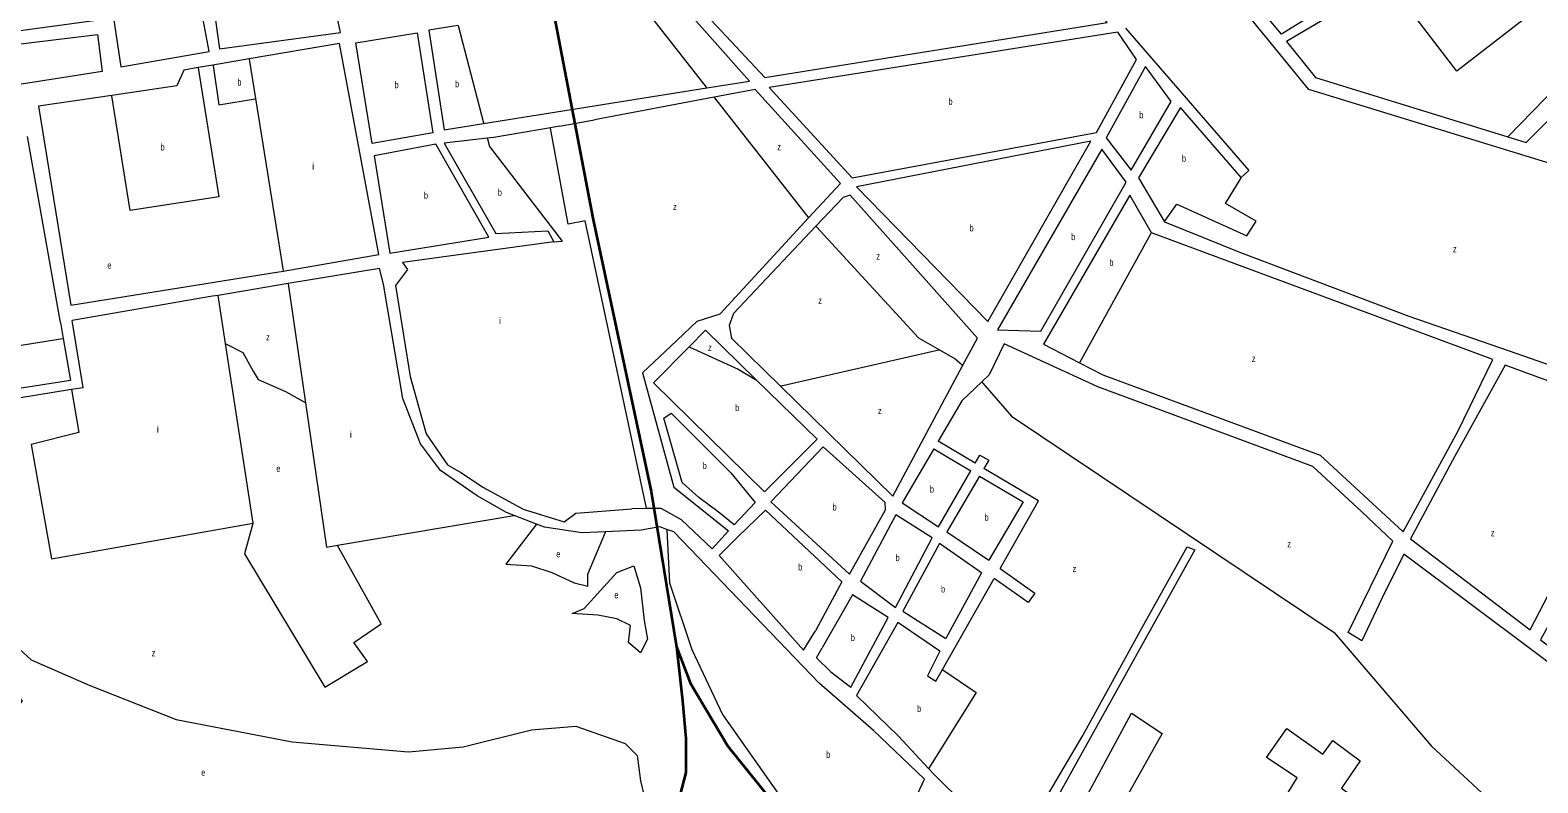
# Model space of a CAD drawing. Extents: x 639657 to 671642, y 222838 to 252123.
# Drawn here: x 657488 to 659724, y 238779 to 239896 of the extents above; entities that cross this region are included whole.
import ezdxf

# ---------------------------------------------------------------- set-up
doc = ezdxf.new("R2010")
doc.units = 0
doc.header["$LTSCALE"] = 4
for name, color, linetype, lineweight in [('1', 7, 'Continuous', 13), ('15', 7, 'Continuous', 13), ('21', 7, 'Continuous', 13), ('57', 7, 'Continuous', 35)]:
    doc.layers.add(name, color=color, linetype=linetype, lineweight=lineweight)
doc.layers.add('7', color=7, linetype='Continuous')

msp = doc.modelspace()

# ---------------------------------------------------------------- linework, layer by layer
at = {"layer": '1'}
for p, q in [((658160.247, 239756.96), (658491.287, 239809.974)), ((658562.9, 239807.41), (658502.276, 239795.911)), ((658502.276, 239795.911), (658324.91, 239762.27)), ((658273.02, 239752.92), (658259.592, 239750.644)), ((658273.02, 239752.92), (658324.91, 239762.27)), ((657532.85, 239461.56), (657483.794, 239737.856)), ((657532.85, 239461.56), (657536.867, 239437.967)), ((658396.09, 239386.84), (658446.882, 239435.139)), ((658767.13, 239204.24), (658871.119, 239398.301)), ((657446.404, 239345.829), (657548.961, 239362.665)), ((658889.318, 239252.922), (658834.528, 239285.536)), ((658827.955, 239274.271), (658882.859, 239241.732)), ((658538.11, 239144.28), (658578.5, 239183.43)), ((658898.9, 239090.28), (658846, 238993.05)), ((658707.39, 239057.68), (658662.6, 238979.19))]:
    msp.add_line(p, q, dxfattribs=at)
for points in [[(660083.688, 239593.021), (659384.46, 239807.5), (659237.847, 239986.995), (658985.4, 240296.06)], [(657752.35, 239985.18), (657768.8, 239867.73), (657948.2, 239892.07), (657911.19, 240065.52)], [(659706.4, 239728.8), (659899.79, 239920.99), (659824.19, 240054.62), (659797.48, 240039.94), (659792.17, 240051.36)], [(658491.287, 239809.974), (658554.52, 239820.1), (658436.99, 239952.88)], [(659454.47, 239939.77), (659351.27, 239878.83), (659394.31, 239825.42), (659679.425, 239737.151), (659706.4, 239728.8)], [(658122.787, 239902.518), (658079.24, 239895.33), (658101.74, 239747.59), (658160.247, 239756.96)], [(659112.308, 239898.393), (659295.08, 239687.53), (659283.98, 239676.71)], [(657946.46, 239875.91), (657812.594, 239852.928), (657758.951, 239843.719), (657737.086, 239839.966)], [(657863.256, 239538.066), (658004.81, 239562.49), (657946.46, 239875.91)], [(657737.086, 239839.966), (657715.85, 239836.32), (657705.15, 239812.95), (657608.985, 239798.716)], [(657608.985, 239798.716), (657500.1, 239782.6), (657548.3, 239487.23), (657841.08, 239534.24), (657863.256, 239538.066)], [(658642.195, 239616.916), (658689.43, 239668.17), (658562.9, 239807.41)], [(659283.98, 239676.71), (659193.88, 239780.65), (659131.47, 239676.47), (659170.02, 239611.28)], [(658165.829, 239735.255), (658101.7, 239727.71), (658178.67, 239593.68), (658255.45, 239598.02), (658264.44, 239581.34)], [(658259.592, 239750.644), (658175.56, 239736.4), (658165.829, 239735.255)], [(658871.119, 239398.301), (658892.73, 239438.63), (658703.84, 239650.8), (658693.72, 239647.32), (658653.27, 239604.53)], [(659150.73, 239594.81), (659118.67, 239650.9), (658990.798, 239429.528), (659044.119, 239401.917), (659078.68, 239384.02)], [(658446.882, 239435.139), (658476.97, 239463.75), (658511.04, 239474.6), (658642.195, 239616.916)], [(658653.27, 239604.53), (658530.91, 239475.09), (658524.37, 239457.2), (658528.06, 239438.48), (658600.627, 239367.379), (658767.13, 239204.24)], [(659170.02, 239611.28), (659283.08, 239565.79), (659532.63, 239470.98), (659681.14, 239419.87), (659917.7, 239336.99), (659727.97, 238990.84), (659788.615, 238944.967)], [(658264.44, 239581.34), (658040.02, 239551), (658047.27, 239540.44), (658029.59, 239516.89), (658051.25, 239381.49), (658075.4, 239296.66), (658106.64, 239250.69), (658126.81, 239239.37), (658160.14, 239217.09), (658218.98, 239184.7), (658279.64, 239165.79), (658297.05, 239178.58), (658380.17, 239185.49)], [(659078.68, 239384.02), (659401.21, 239265.13), (659524.36, 239151.33), (659605.67, 239300.85), (659657.11, 239406.61), (659150.73, 239594.81)], [(658205.58, 239175.487), (658194.39, 239179.79), (658150.78, 239204.5), (658096.64, 239242.38), (658066.63, 239281.93), (658040.77, 239348.99), (658011.82, 239518.6), (658005.85, 239542.1), (657870.391, 239519.449), (657766.451, 239502.068)], [(657766.451, 239502.068), (657758.09, 239500.67), (657550.195, 239464.572)], [(657548.961, 239362.665), (657566.463, 239365.538), (657550.195, 239464.572)], [(658564.715, 239376.833), (658489.61, 239450.42), (658465.028, 239425.461), (658412.58, 239372.21)], [(657536.867, 239437.967), (657547.471, 239375.673), (656966.961, 239285.033), (656916.974, 239277.228), (656826.504, 239263.102)], [(659071.11, 239366.11), (658932.36, 239430.26), (658910.16, 239384.25), (658899.167, 239373.759)], [(658396.09, 239386.84), (658442.586, 239217.306), (658523.614, 239152.69), (658499.559, 239126.084), (658453.98, 239169.161), (658423.595, 239185.631), (658401.883, 239185.561), (658380.17, 239185.49)], [(658412.58, 239372.21), (658576.76, 239210.25), (658654.87, 239288.5), (658564.715, 239376.833)], [(658899.167, 239373.759), (658869.46, 239345.41), (658834.528, 239285.536)], [(659888.616, 238636.75), (659897.14, 238654.22), (659986.14, 238849.4), (659855.89, 238899.78), (659832.17, 238881.46), (659795.03, 238819.28), (659742.71, 238716.77), (659729.237, 238722.592), (659774.33, 238809.1), (659810.1, 238883.06), (659816.12, 238899.87), (659525.34, 239117.78), (659493.11, 239053.03), (659462.77, 238989.4), (659442.79, 239001.71), (659508.74, 239137.25), (659462.89, 239180.97), (659390.39, 239248.07), (659071.11, 239366.11)], [(658827.955, 239274.271), (658781.35, 239194.39), (658834.9, 239158.64), (658882.859, 239241.732)], [(658889.318, 239252.922), (658896.26, 239264.95), (658909.79, 239257.57), (658902.491, 239245.08)], [(658926.293, 239096.902), (658983.202, 239197.037), (658902.491, 239245.08)], [(658895.988, 239233.951), (658847.45, 239150.89), (658909.91, 239109.13)], [(658895.988, 239233.951), (658960.413, 239195.77), (658909.91, 239109.13)], [(658341.324, 239151.323), (658305.83, 239149.79), (658250.82, 239158.09), (658239.003, 239162.634), (658205.58, 239175.487)], [(658578.5, 239183.43), (658691.85, 239077.17), (658652.84, 239004.2)], [(658431.985, 239154.805), (658421.68, 239158.58), (658393.86, 239153.59), (658341.324, 239151.323)], [(658847.523, 238541.526), (658850.13, 238549.69), (658882.08, 238668.7), (658883.95, 238680.03), (658803.98, 238761.87), (658814.17, 238784.15), (658738.75, 238856.42), (658658.01, 238926.42), (658442.29, 239151.03), (658431.985, 239154.805)], [(658538.11, 239144.28), (658509.688, 239115.948), (658635.029, 238975.314), (658652.84, 239004.2)], [(658898.9, 239090.28), (658836.59, 239133.97), (658782.15, 239033.21), (658846, 238993.05)], [(658820.159, 238800.055), (658829.06, 238790.43), (658872.59, 238747.45), (658921.71, 238695.48), (658944.29, 238673.47), (658982.19, 238735.76), (659048.98, 238849.09), (659136.87, 239009.25), (659203.75, 239129), (659215.26, 239124.27), (658958.54, 238662.54), (658986.09, 238635.29), (658987.732, 238633.76), (659025.021, 238599.015)], [(658836.83, 238973.89), (658818.613, 238937.308), (658831.273, 238929.707), (658840.945, 238946.725), (658917.645, 239081.684)], [(658926.293, 239096.902), (658978.138, 239060.204), (658968.009, 239046.268), (658917.645, 239081.684)], [(658675.31, 238943.51), (658704.91, 238920.6), (658760.35, 239024.07), (658707.39, 239057.68)], [(658836.83, 238973.89), (658774.51, 239016.36), (658713.27, 238908.45), (658775.9, 238847.91), (658820.159, 238800.055)], [(658675.31, 238943.51), (658654.02, 238963.912), (658662.6, 238979.19)]]:
    msp.add_lwpolyline(points, dxfattribs=at)
for points in [[(659395.7, 239921.98), (659343.8, 239889.65), (659175.33, 240090.25), (659226.28, 240129.7)], [(657517.06, 240043.8), (657113.18, 239980.21), (657120.7, 239934.36), (657354.17, 239967.04), (657429.04, 239981.26), (657447.95, 239891.45), (657611.68, 239913.87), (657622.24, 239840.98), (657753.5, 239864.1), (657733.93, 239967.47), (657534.98, 239936.3)], [(659084.99, 239906.93), (658973.74, 240043.27), (658455.59, 239956.33), (658577.49, 239825.51)], [(657150.21, 239764.23), (657127.55, 239918.42), (657411.34, 239959), (657432.31, 239870.39), (657587.71, 239889.26), (657594.46, 239834.38)], [(657995.31, 239727.21), (657970.62, 239876.51), (658061.59, 239891.67), (658085.18, 239743.42)], [(658706.95, 239676.67), (659069.6, 239743.71), (659128.69, 239852.11), (659100.8, 239892.79), (658583.78, 239810.62)], [(659141.84, 239841.69), (659083.77, 239736.01), (659120.97, 239688.03), (659180.23, 239789.45)], [(658908, 239463.37), (659060.79, 239730.6), (658713.21, 239662.85)], [(658168.05, 239588.58), (658089.37, 239726.33), (657997.92, 239709.01), (658021.41, 239564.51)], [(659077.2, 239719.18), (658922.7, 239450.98), (658986.7, 239448.81), (659113.35, 239670.11)], [(659712.45, 239005.66), (659877.47, 239324.41), (659675.69, 239398.22), (659600.69, 239263.65), (659535.18, 239140.71)], [(658438.42, 239327.17), (658526.91, 239238.69), (658563.17, 239194.87), (658531.77, 239161.31), (658508.18, 239180.61), (658479.71, 239201.93), (658454.96, 239224.42), (658427.86, 239319.93)], [(658586.26, 239195.44), (658702.86, 239088.19), (658756.36, 239183.56), (658756.08, 239194.83), (658663.74, 239277.43)], [(658719.24, 239077.85), (658771.27, 239038.85), (658825.64, 239142.29), (658771.59, 239176.41)]]:
    msp.add_lwpolyline(points, close=True, dxfattribs=at)
at = {"layer": '15'}
msp.add_line((658168.97, 239723.05), (658276.873, 239582.199), dxfattribs=at)
for points in [[(658386.189, 239944.419), (658490.508, 239810.97), (658491.287, 239809.974)], [(658122.787, 239902.518), (658160.003, 239757.91), (658160.247, 239756.96)], [(658502.276, 239795.911), (658503.052, 239794.92), (658640.632, 239618.916), (658642.195, 239616.916)], [(658165.829, 239735.255), (658166.087, 239734.25), (658168.97, 239723.05)], [(658653.27, 239604.53), (658654.189, 239603.53), (658805.3, 239439.1), (658836.695, 239421.201), (658859.85, 239408)], [(658465.028, 239425.461), (658466.03, 239425.007), (658537.8, 239392.52)], [(658600.627, 239367.379), (658601.63, 239367.608), (658835.69, 239420.972), (658836.695, 239421.201)], [(658859.85, 239408), (658870.12, 239399.161), (658871.119, 239398.301)], [(658537.8, 239392.52), (658563.72, 239377.413), (658564.715, 239376.833)], [(658899.167, 239373.759), (658900.91, 239371.759), (658943.48, 239322.9), (659421.68, 239001.67), (659566.39, 238833.28), (659668.75, 238738.34), (659726.44, 238698.08)]]:
    msp.add_lwpolyline(points, dxfattribs=at)
at = {"layer": '21'}
for points in [[(659690.26, 240044.54), (659754.564, 239952.142), (659603.905, 239834.704), (659499.236, 239971.186), (659454.97, 239940.121), (659454.47, 239939.77)], [(659797.48, 240039.94), (659797.763, 240039.44), (659862.405, 239925.163), (659679.912, 239737.651), (659679.425, 239737.151)], [(657758.951, 239843.719), (657759.026, 239843.219), (657767.768, 239784.904), (657821.581, 239793.88), (657822.081, 239793.963)], [(657812.594, 239852.928), (657812.674, 239852.428), (657822.081, 239793.963)], [(657737.086, 239839.966), (657737.166, 239839.466), (657767.768, 239648.071), (657636.096, 239627.8), (657609.064, 239798.216), (657608.985, 239798.716)], [(657822.081, 239793.963), (657863.176, 239538.566), (657863.256, 239538.066)], [(658401.883, 239185.561), (658401.776, 239186.061), (658310.915, 239612.602), (658285.593, 239607.534), (658259.708, 239750.005), (658259.592, 239750.644)], [(659170.02, 239611.28), (659170.371, 239611.78), (659188.306, 239637.311), (659292.124, 239590.433), (659306.051, 239611.972), (659260.472, 239638.578), (659283.672, 239676.21), (659283.98, 239676.71)], [(658264.44, 239581.34), (658264.94, 239581.375), (658276.873, 239582.199)], [(659044.119, 239401.917), (659044.395, 239402.417), (659150.454, 239594.31), (659150.73, 239594.81)], [(657870.391, 239519.449), (657870.464, 239518.949), (657896.117, 239342.75)], [(657777.474, 239430.364), (657766.52, 239501.62), (657766.451, 239502.068)], [(656956.425, 239345.559), (656956.925, 239345.639), (657536.534, 239437.914), (657536.867, 239437.967)], [(657548.961, 239362.665), (657549.048, 239362.165), (657560.132, 239298.388), (657489.231, 239280.65), (657519.617, 239110.877), (657818.41, 239164.089), (657777.474, 239430.364)], [(657777.474, 239430.364), (657777.974, 239430.114), (657803.218, 239417.483), (657818.41, 239389.61), (657826.007, 239376.94), (657866.521, 239359.202), (657895.617, 239343.028), (657896.117, 239342.75)], [(657896.117, 239342.75), (657927.293, 239128.614), (657943.502, 239131.344)], [(657943.502, 239131.344), (658205.079, 239175.403), (658205.58, 239175.487)], [(657818.41, 239164.089), (657818.271, 239163.589), (657805.75, 239118.478), (657924.761, 238920.831), (657988.064, 238958.84), (657967.807, 238986.714), (658008.322, 239014.587), (657943.78, 239130.844), (657943.502, 239131.344)], [(658239.003, 239162.634), (658193.168, 239103.274), (658231.15, 239100.74), (658261.536, 239090.605), (658294.454, 239075.401), (658314.711, 239070.333), (658314.711, 239088.071), (658341.114, 239150.822), (658341.324, 239151.323)], [(658431.985, 239154.805), (658432.012, 239154.305), (658436.254, 239075.401), (658469.172, 238976.578), (658514.75, 238880.288), (658598.311, 238761.193), (658674.276, 238677.573), (658778.094, 238583.817), (658847.023, 238541.831), (658847.523, 238541.526)], [(657423.395, 238773.863), (657413.267, 238816.94), (657476.57, 238900.559), (657420.863, 238958.84), (657453.195, 238994.43), (657489.231, 238961.374), (657575.324, 238923.365), (657704.463, 238872.686), (657876.649, 238839.745), (658048.835, 238824.541), (658129.864, 238832.143), (658231.15, 238857.483), (658296.986, 238862.55), (658370.418, 238837.211), (658388.143, 238819.473), (658393.207, 238781.464), (658398.272, 238758.659)], [(658840.945, 238946.725), (658841.445, 238946.383), (658890.779, 238912.603), (658820.473, 238800.555), (658820.159, 238800.055)], [(658987.732, 238633.76), (658988.001, 238634.26), (659121.205, 238882.196), (659166.783, 238851.789), (659025.301, 238599.515), (659025.021, 238599.015)]]:
    msp.add_lwpolyline(points, dxfattribs=at)
for points in [[(658358.119, 239090.749), (658383.079, 239100.74), (658393.207, 239067.799), (658398.272, 239019.654), (658403.336, 238991.781), (658393.207, 238971.51), (658375.482, 238986.713), (658378.015, 239012.053), (658357.757, 239022.188), (658329.904, 239027.256), (658291.922, 239029.79), (658309.647, 239037.392)], [(659245.28, 238588.259), (659366.823, 238785.906), (659321.244, 238816.314), (659351.63, 238859.391), (659404.805, 238821.381), (659419.998, 238841.653), (659460.513, 238811.246), (659432.659, 238770.703), (659450.384, 238758.033), (659430.127, 238727.626), (659407.338, 238742.829), (659326.309, 238623.734), (659387.08, 238573.055), (659346.566, 238522.376)]]:
    msp.add_lwpolyline(points, close=True, dxfattribs=at)
at = {"layer": '57'}
for points in [[(658249.128, 240000), (658287.359, 239800.716), (658322.597, 239616.598), (658408.737, 239211.148), (658446.306, 238980.466)], [(658446.306, 238980.466), (658455.192, 238900.451), (658460.27, 238844.568), (658460.27, 238793.765), (658445.036, 238735.341), (658399.337, 238689.619), (658325.71, 238669.298), (658249.543, 238676.918), (658175.916, 238687.079), (658117.522, 238681.998), (658081.978, 238656.597), (658013.429, 238641.356), (657914.413, 238651.517), (657848.402, 238664.217), (657784.93, 238692.159), (657663.065, 238709.94), (657468.858, 238742.324)], [(658446.306, 238980.466), (658466.617, 238927.123), (658522.472, 238833.137), (658596.099, 238741.692), (658674.804, 238652.787), (658768.743, 238568.962), (658840.81, 238521.939)]]:
    msp.add_lwpolyline(points, dxfattribs=at)

# ---------------------------------------------------------------- texts
at = {"layer": '7'}
for s, width, p in [('b', 0.75, (657795.193, 239813.335)), ('b', 0.75, (658028.193, 239809.44)), ('b', 0.75, (658118.085, 239810.707)), ('b', 0.75, (658849.773, 239784.73)), ('b', 0.75, (659132.742, 239764.86)), ('b', 0.75, (657681.246, 239717.045)), ('z', 0.8, (658595.832, 239717.344)), ('b', 0.75, (659196.046, 239700.244)), ('b', 0.75, (658071.921, 239645.42)), ('b', 0.75, (658181.388, 239649.802)), ('z', 0.8, (658441.371, 239628.656)), ('b', 0.75, (658880.961, 239596.985)), ('b', 0.75, (659031.696, 239583.995)), ('z', 0.8, (659597.972, 239566.034)), ('z', 0.8, (658742.697, 239555.172)), ('b', 0.75, (659088.429, 239545.674)), ('e', 0.75, (657602.312, 239541.604)), ('z', 0.8, (658656.604, 239489.289)), ('z', 0.8, (657837.801, 239435.178)), ('z', 0.8, (658493.28, 239419.606)), ('z', 0.8, (659299.771, 239403.135)), ('b', 0.75, (658533.601, 239330.335)), ('z', 0.8, (658745.229, 239325.85)), ('e', 0.75, (657852.995, 239240.065)), ('b', 0.75, (658485.348, 239244.24)), ('b', 0.75, (658822.298, 239209.416)), ('b', 0.75, (658677.965, 239182.81)), ('b', 0.75, (658903.326, 239167.606)), ('z', 0.8, (659654.272, 239144.673)), ('z', 0.8, (659352.22, 239128.066)), ('e', 0.75, (658268.267, 239113.368)), ('b', 0.75, (658626.851, 239093.815)), ('b', 0.75, (658771.24, 239107.63)), ('z', 0.8, (659033.895, 239091.46)), ('e', 0.75, (658354.36, 239052.553)), ('b', 0.75, (658838.757, 239061.181)), ('b', 0.75, (658704.956, 238989.14)), ('z', 0.8, (657668.147, 238966.4)), ('b', 0.75, (658803.307, 238883.805)), ('b', 0.75, (658668.431, 238815.728)), ('e', 0.75, (657741.58, 238789.024))]:
    msp.add_text(s, height=10, dxfattribs=dict(at, width=width)).set_placement(p)
for p in [(657906.17, 239688.572), (658183.197, 239459.355), (657675.744, 239298.346), (657961.877, 239290.744)]:
    msp.add_text('i', height=10, dxfattribs=at).set_placement(p)

doc.saveas('drawing.dxf')
